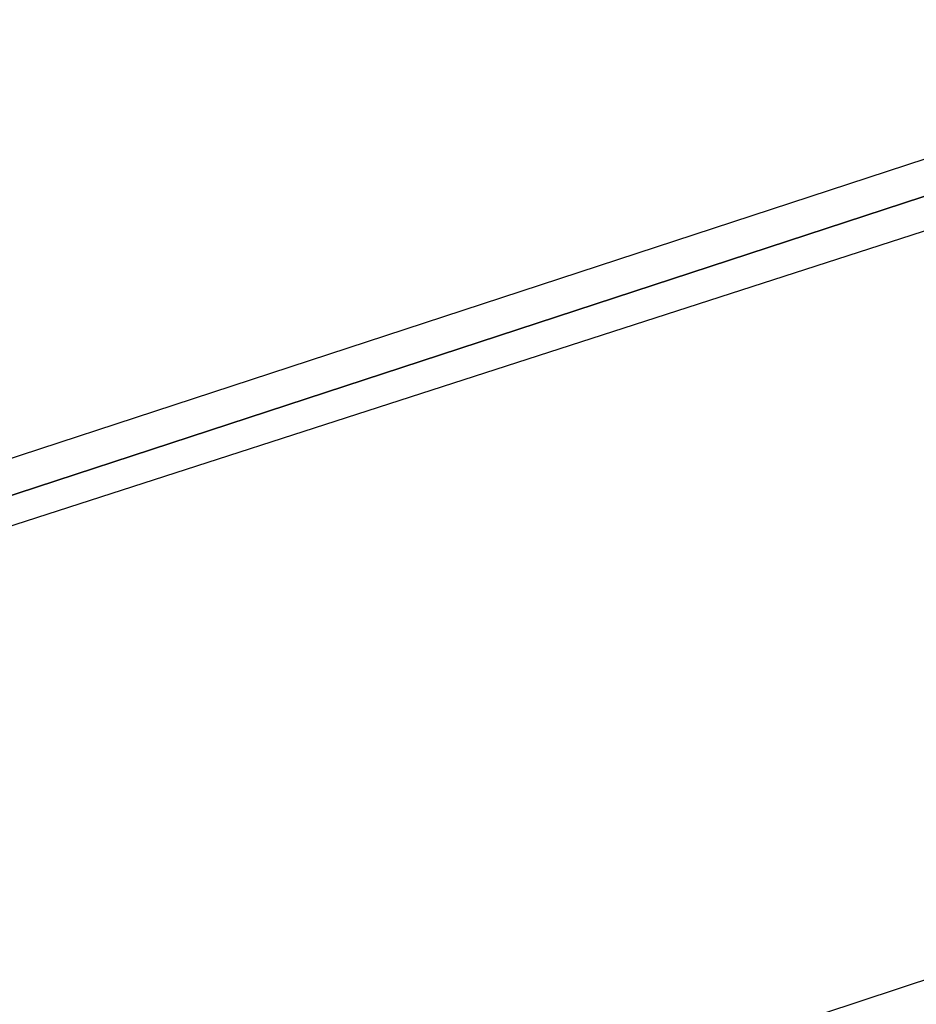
# Model space of a CAD drawing. Header units: feet. Extents: x -79 to 198, y -22 to 181.
# Tile 603 of 656: x 54.783 to 55.532, y 148.57 to 149.391. Entities that reach past the tile are written whole.
import ezdxf

# ---------------------------------------------------------------- set-up
doc = ezdxf.new("R2010")
doc.units = ezdxf.units.FT
doc.layers.add('A-LINEA', color=7, linetype='CONTINUOUS')

msp = doc.modelspace()

# ---------------------------------------------------------------- linework, layer by layer
at = {"layer": 'A-LINEA'}
msp.add_line((52.4667, 147.5778), (55.9867, 148.7378), dxfattribs=at)
msp.add_line((52.4667, 147.5778), (55.9867, 148.7378), dxfattribs=at)
for points in [[(52.1467, 148.1644), (55.8933, 149.3911), (55.9067, 149.3778), (55.9067, 149.3644), (52.16, 148.1378), (52.1467, 148.1511), (52.1467, 148.1644)], [(52.1467, 148.1644), (55.8933, 149.3911), (55.9067, 149.3778), (55.9067, 149.3644), (52.16, 148.1378), (52.1467, 148.1511), (52.1467, 148.1644)], [(52.16, 148.1378), (55.9067, 149.3644), (55.92, 149.3511), (55.92, 149.3378), (52.16, 148.1244), (52.16, 148.1378)], [(52.16, 148.1378), (55.9067, 149.3644), (55.92, 149.3511), (55.92, 149.3378), (52.16, 148.1244), (52.16, 148.1378)]]:
    msp.add_lwpolyline(points, dxfattribs=at)

doc.saveas('drawing.dxf')
